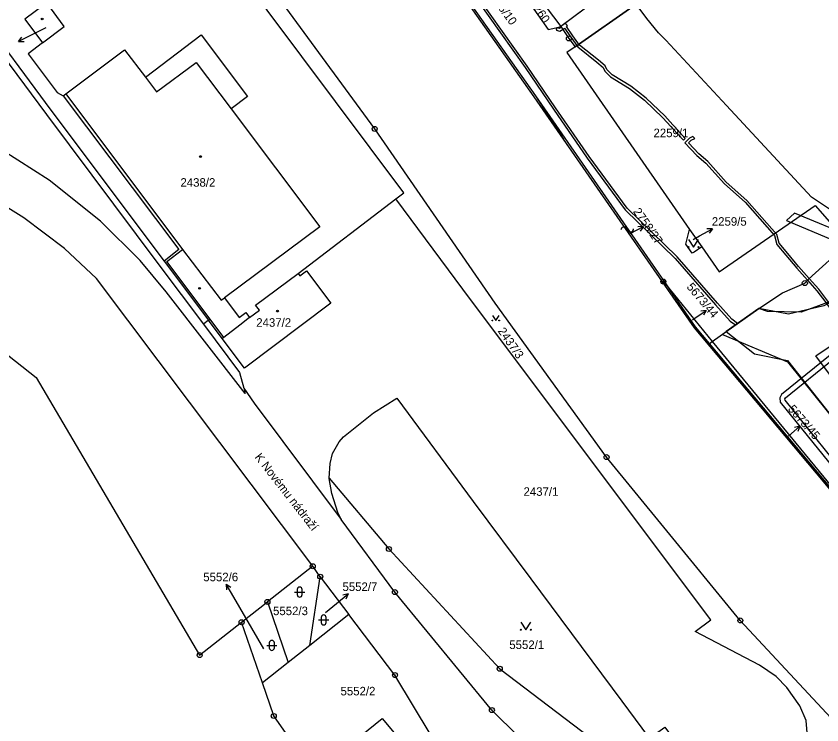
# Model space of a CAD drawing. Extents: x -644096 to -634268, y -1141430 to -1133463.
# Drawn here: x -638781.4 to -638620.8, y -1139175.1 to -1139033.9 of the extents above; entities that cross this region are included whole.
import ezdxf

# ---------------------------------------------------------------- set-up
doc = ezdxf.new("R2010")
doc.units = 0
for name, color, linetype in [('_CIVIL_CONSTRUCTION', 7, 'Continuous'), ('B_Hranice _3D', 7, 'Continuous'), ('M_Svah_Nasyp', 7, 'Continuous'), ('M_Svah_Zarez', 7, 'Continuous'), ('svrsek_osa_sjezdy', 7, 'Continuous'), ('svrsek_osa_terminal_VRT', 7, 'Continuous'), ('svrsek_osa_VRT', 7, 'Continuous'), ('svrsek_popisy_VRT', 7, 'Continuous'), ('terminal_VRT', 7, 'Continuous')]:
    doc.layers.add(name, color=color, linetype=linetype)

msp = doc.modelspace()

# ---------------------------------------------------------------- linework, layer by layer
at = {"layer": '_CIVIL_CONSTRUCTION'}
for centre, radius in [((-638671.21, -1139038.37), 0.5), ((-638671.21, -1139038.37), 0.0303), ((-638709.93, -1139056.39), 0.5), ((-638709.93, -1139056.39), 0.0303), ((-638652.39, -1139086.81), 0.5), ((-638652.39, -1139086.81), 0.0303), ((-638624.18, -1139087.11), 0.5), ((-638624.18, -1139087.11), 0.0303), ((-638663.7, -1139121.77), 0.5), ((-638663.7, -1139121.77), 0.0303), ((-638707.1, -1139140.07), 0.5), ((-638707.1, -1139140.07), 0.0303), ((-638722.28, -1139143.51), 0.5), ((-638722.28, -1139143.51), 0.0303), ((-638720.78, -1139145.59), 0.5), ((-638720.78, -1139145.59), 0.0303), ((-638705.89, -1139148.67), 0.5), ((-638731.32, -1139150.62), 0.5), ((-638705.89, -1139148.67), 0.0303), ((-638731.32, -1139150.62), 0.0303), ((-638736.46, -1139154.67), 0.5), ((-638736.46, -1139154.67), 0.0303), ((-638637.04, -1139154.31), 0.5), ((-638637.04, -1139154.31), 0.0303), ((-638744.82, -1139161.21), 0.5), ((-638744.82, -1139161.21), 0.0303), ((-638685, -1139163.92), 0.5), ((-638685, -1139163.92), 0.0303), ((-638705.88, -1139165.18), 0.5), ((-638705.88, -1139165.18), 0.0303), ((-638686.57, -1139172.17), 0.5), ((-638686.57, -1139172.17), 0.0303), ((-638730.05, -1139173.34), 0.5), ((-638730.05, -1139173.34), 0.0303)]:
    msp.add_circle(centre, radius, dxfattribs=at)
at = {"layer": 'B_Hranice _3D'}
for points in [[(-638663.78, -1139029.2), (-638672.81, -1139035.98), (-638671.21, -1139038.37), (-638669.99, -1139040.01), (-638657.81, -1139031.5), (-638661.17, -1139026.98)], [(-638672.11, -1139036.31), (-638670.82, -1139038.11), (-638669.43, -1139040.05), (-638665.62, -1139043.08), (-638664.38, -1139044.13), (-638664.04, -1139044.87), (-638662.89, -1139045.99), (-638659.15, -1139048.32), (-638656.15, -1139050.66), (-638652.46, -1139054.16), (-638650.86, -1139055.9), (-638650.47, -1139056.34), (-638648.39, -1139058.64), (-638648.02, -1139058.31), (-638650.09, -1139056), (-638650.5, -1139055.56), (-638652.1, -1139053.8), (-638655.83, -1139050.28), (-638658.87, -1139047.9), (-638662.57, -1139045.59), (-638663.62, -1139044.57), (-638663.98, -1139043.81), (-638665.3, -1139042.7), (-638669.07, -1139039.71), (-638670.41, -1139037.84), (-638671.71, -1139036.01), (-638671.51, -1139035.86), (-638671.92, -1139035.31), (-638672.81, -1139035.98), (-638672.72, -1139036.12), (-638673.1, -1139036.37), (-638673.62, -1139036.25), (-638673.73, -1139036.74), (-638673.02, -1139036.89), (-638672.71, -1139036.72), (-638672.43, -1139036.55)], [(-638607.42, -1139084.59), (-638620.38, -1139091.63), (-638627.41, -1139093.32), (-638633.38, -1139092.14), (-638640.6, -1139097.36), (-638627.66, -1139102.76), (-638601.16, -1139135.69), (-638598.19, -1139133.42), (-638622, -1139101.59), (-638606.48, -1139091.26), (-638597.47, -1139102.94), (-638595.66, -1139101.51), (-638583.9, -1139092.56), (-638571, -1139084.37), (-638556.86, -1139071.52), (-638542.33, -1139059.89), (-638534.04, -1139056.39), (-638537.85, -1139051.18), (-638558.59, -1139069.27)], [(-638646.5, -1139057.92), (-638647.15, -1139058.23), (-638648.07, -1139059.17), (-638645.68, -1139061.69), (-638643.89, -1139063.23), (-638640.21, -1139067.33), (-638636.1, -1139070.99), (-638630.2, -1139077.63), (-638629.77, -1139079.41), (-638627.98, -1139081.55), (-638625.79, -1139084.14), (-638623.67, -1139086.52), (-638623.47, -1139086.3), (-638623.32, -1139086.17), (-638625.41, -1139083.82), (-638627.6, -1139081.23), (-638629.31, -1139079.17), (-638629.74, -1139077.39), (-638635.74, -1139070.63), (-638639.85, -1139066.97), (-638643.53, -1139062.87), (-638645.34, -1139061.33), (-638647.37, -1139059.17), (-638646.85, -1139058.65), (-638646.13, -1139058.31)], [(-638626.24, -1139073.14), (-638627.84, -1139074.64), (-638616.03, -1139079.62), (-638614.34, -1139078.1)], [(-638623.32, -1139086.17), (-638623.47, -1139086.3), (-638623.67, -1139086.52), (-638621.77, -1139088.65), (-638619.98, -1139090.97), (-638614.08, -1139099.23), (-638613.64, -1139099.75), (-638613.25, -1139099.44), (-638613.68, -1139098.93), (-638619.58, -1139090.67), (-638621.39, -1139088.33)]]:
    msp.add_lwpolyline(points, close=True, dxfattribs=at)
for points in [[(-638689.75, -1139030.29), (-638679.92, -1139044.17), (-638674.3, -1139052.47), (-638667.59, -1139062.2), (-638659.98, -1139072.49), (-638650.02, -1139082.19), (-638641.98, -1139091.43), (-638639.06, -1139094.69), (-638638, -1139095.43), (-638637.58, -1139095.13), (-638638.72, -1139094.31), (-638641.6, -1139091.09), (-638649.66, -1139081.85), (-638659.6, -1139072.17), (-638667.19, -1139061.9), (-638673.88, -1139052.19), (-638679.5, -1139043.89), (-638689.35, -1139030.01)], [(-638618.75, -1139090.63), (-638624.93, -1139092.92), (-638631.59, -1139092.74), (-638633.38, -1139092.14), (-638639.87, -1139096.76), (-638634.22, -1139101.16), (-638627.66, -1139102.52), (-638605.16, -1139130.94)], [(-638619.13, -1139101.49), (-638628.83, -1139109.29), (-638629.16, -1139109.98)], [(-638618.69, -1139122.1), (-638628.13, -1139110.45), (-638628.14, -1139110.18), (-638628.03, -1139109.93), (-638618.51, -1139102.27)], [(-638629.16, -1139109.98), (-638629.11, -1139110.83), (-638619.47, -1139122.74), (-638611.13, -1139132.96), (-638611.5, -1139136.62), (-638610.62, -1139137.7), (-638610.11, -1139132.72), (-638610.43, -1139132.2), (-638618.69, -1139122.1)]]:
    msp.add_lwpolyline(points, dxfattribs=at)
at = {"layer": 'M_Svah_Nasyp'}
for p, q in [((-638663.78, -1139029.2), (-638672.81, -1139035.98)), ((-638753.4, -1139049.03), (-638745.5, -1139043.16)), ((-638745.5, -1139043.16), (-638738.56, -1139052.38)), ((-638755.63, -1139046.08), (-638753.4, -1139049.03)), ((-638771.52, -1139049.41), (-638748.22, -1139080.41)), ((-638751.37, -1139082.83), (-638748.22, -1139080.41)), ((-638748.22, -1139080.41), (-638740.52, -1139090.53)), ((-638742.75, -1139094.27), (-638751.37, -1139082.83)), ((-638740.52, -1139090.53), (-638739.86, -1139090.04)), ((-638743.06, -1139094.51), (-638742.75, -1139094.27)), ((-638740.01, -1139097.91), (-638742.75, -1139094.27))]:
    msp.add_line(p, q, dxfattribs=at)
at = {"layer": 'M_Svah_Zarez'}
msp.add_line((-638659.73, -1139076.22), (-638659.43, -1139076.62), dxfattribs=at)
for centre in [(-638776.22, -1139034.48), (-638744.66, -1139061.89), (-638744.83, -1139088.15), (-638729.3, -1139092.67)]:
    msp.add_circle(centre, 0.175, dxfattribs=at)
for centre, start, end in [((-638660.24, -1139076.51), 29.2914, 181.2189), ((-638658.92, -1139076.33), 209.2914, 1.2189)]:
    msp.add_arc(centre, 0.588, start, end, dxfattribs=at)
at = {"layer": 'svrsek_osa_sjezdy'}
for p, q in [((-638725.38, -1139148.17), (-638725.38, -1139149.17)), ((-638724.38, -1139149.17), (-638724.38, -1139148.17)), ((-638725.88, -1139148.67), (-638723.88, -1139148.67)), ((-638721.1, -1139154.21), (-638719.1, -1139154.21)), ((-638720.6, -1139153.71), (-638720.6, -1139154.71)), ((-638719.6, -1139154.71), (-638719.6, -1139153.71)), ((-638731.43, -1139159.27), (-638729.43, -1139159.27)), ((-638730.93, -1139158.77), (-638730.93, -1139159.77)), ((-638729.93, -1139159.77), (-638729.93, -1139158.77))]:
    msp.add_line(p, q, dxfattribs=at)
for points in [[(-638647.35, -1139078.44), (-638646.35, -1139079.94), (-638645.35, -1139078.44)], [(-638686.46, -1139093.53), (-638685.79, -1139094.54), (-638685.12, -1139093.53)], [(-638680.82, -1139154.66), (-638679.82, -1139156.16), (-638678.82, -1139154.66)]]:
    msp.add_lwpolyline(points, dxfattribs=at)
for centre, radius in [((-638647.35, -1139079.94), 0.1), ((-638645.35, -1139079.94), 0.1), ((-638686.46, -1139094.54), 0.067), ((-638685.12, -1139094.54), 0.067), ((-638680.82, -1139156.16), 0.1), ((-638678.82, -1139156.16), 0.1)]:
    msp.add_circle(centre, radius, dxfattribs=at)
for centre, start, end in [((-638724.88, -1139148.17), 0, 180), ((-638724.88, -1139149.17), 180, 359.9879), ((-638720.1, -1139153.71), 0, 180), ((-638720.1, -1139154.71), 180, 359.9879), ((-638730.43, -1139158.77), 0, 180), ((-638730.43, -1139159.77), 180, 359.9879)]:
    msp.add_arc(centre, 0.5, start, end, dxfattribs=at)
at = {"layer": 'svrsek_osa_terminal_VRT'}
msp.add_arc((-642050.26, -1145189.6), 8802.25, 41.413152, 75.317049, dxfattribs=at)
at = {"layer": 'svrsek_popisy_VRT'}
for p, q in [((-638778.25, -1139037.62), (-638780.92, -1139038.98)), ((-638775.48, -1139036.22), (-638778.25, -1139037.62)), ((-638780.92, -1139038.98), (-638780.26, -1139038.08)), ((-638780.92, -1139038.98), (-638779.8, -1139038.97)), ((-638659.01, -1139077.24), (-638656.36, -1139075.83)), ((-638656.36, -1139075.83), (-638657.48, -1139075.86)), ((-638656.36, -1139075.83), (-638657.01, -1139076.74)), ((-638645.21, -1139077.71), (-638642.58, -1139076.26)), ((-638642.58, -1139076.26), (-638643.7, -1139076.3)), ((-638642.58, -1139076.26), (-638643.22, -1139077.18)), ((-638646.47, -1139078.41), (-638645.21, -1139077.71)), ((-638646.32, -1139094.21), (-638643.83, -1139092.53)), ((-638643.83, -1139092.53), (-638644.94, -1139092.68)), ((-638643.83, -1139092.53), (-638644.38, -1139093.51)), ((-638646.59, -1139094.39), (-638646.32, -1139094.21)), ((-638627.41, -1139117.57), (-638625.15, -1139115.6)), ((-638625.15, -1139115.6), (-638626.23, -1139115.88)), ((-638625.15, -1139115.6), (-638625.57, -1139116.64)), ((-638738.03, -1139149.67), (-638739.53, -1139147.07)), ((-638739.53, -1139147.07), (-638738.6, -1139147.69)), ((-638739.53, -1139147.07), (-638739.46, -1139148.19)), ((-638732.03, -1139159.93), (-638738.03, -1139149.67)), ((-638717.52, -1139150.91), (-638715.19, -1139149.02)), ((-638715.19, -1139149.02), (-638716.28, -1139149.26)), ((-638715.19, -1139149.02), (-638715.65, -1139150.04)), ((-638719.75, -1139152.71), (-638717.52, -1139150.91))]:
    msp.add_line(p, q, dxfattribs=at)
at = {"layer": 'terminal_VRT'}
for p, q in [((-638680.7, -1139025.63), (-638672.81, -1139035.98)), ((-638657.81, -1139031.5), (-638669.99, -1139040.01)), ((-638677.9, -1139049.78), (-638672.29, -1139058.4)), ((-638652.56, -1139086.83), (-638672.29, -1139058.4)), ((-638725.2, -1139085.18), (-638705.74, -1139070.33)), ((-638647.17, -1139076.42), (-638644.73, -1139079.9)), ((-638751.92, -1139082.76), (-638743.06, -1139094.51)), ((-638651.31, -1139088.13), (-638642.63, -1139098.73)), ((-638743.06, -1139094.51), (-638744.08, -1139095.28)), ((-638740.32, -1139098.15), (-638743.06, -1139094.51)), ((-638643.2, -1139099.13), (-638642.63, -1139098.73)), ((-638642.63, -1139098.73), (-638609.95, -1139138.51)), ((-638722.28, -1139143.51), (-638731.32, -1139150.62)), ((-638720.78, -1139145.59), (-638722.28, -1139143.51)), ((-638722.88, -1139159.28), (-638720.78, -1139145.59)), ((-638720.78, -1139145.59), (-638715.06, -1139153.11)), ((-638736.46, -1139154.67), (-638731.32, -1139150.62)), ((-638731.32, -1139150.62), (-638727.19, -1139162.68)), ((-638715.06, -1139153.11), (-638722.88, -1139159.28)), ((-638732.32, -1139166.72), (-638736.46, -1139154.67)), ((-638722.88, -1139159.28), (-638727.19, -1139162.68)), ((-638727.19, -1139162.68), (-638732.32, -1139166.72))]:
    msp.add_line(p, q, dxfattribs=at)
for points in [[(-638672.29, -1139058.4), (-638678.14, -1139049.97), (-638696.55, -1139023.8), (-638710.62, -1139004.28), (-638724.92, -1138984.95), (-638741.34, -1138963.82), (-638741.06, -1138963.61)], [(-638740.76, -1138964), (-638722.87, -1138987.2), (-638710.35, -1139004.08), (-638696.34, -1139023.64), (-638677.9, -1139049.78)], [(-638786.56, -1138985.4), (-638787.7, -1138986.82), (-638788.25, -1138987.03), (-638789.39, -1138988.02), (-638793.13, -1138992.77), (-638794.46, -1138995.11), (-638796.64, -1138999.98), (-638798.2, -1139005.63), (-638798.47, -1139011.05), (-638797.25, -1139016.83), (-638795.25, -1139022.4), (-638792.92, -1139027.28), (-638789.4, -1139032.6), (-638774.52, -1139052.65), (-638751.92, -1139082.76)], [(-638705.74, -1139070.33), (-638704.15, -1139069.11), (-638765.31, -1138987.3)], [(-638586.63, -1139221.05), (-638587.56, -1139206.02), (-638595.44, -1139199.04), (-638637.04, -1139154.31), (-638652.32, -1139135.71), (-638663.7, -1139121.77), (-638685.94, -1139091.12), (-638709.93, -1139056.39), (-638744.66, -1139008.98), (-638765.31, -1138987.3)], [(-638820.82, -1139041.71), (-638820.33, -1139039.56), (-638807.19, -1139024.33), (-638804.75, -1139022.55), (-638800.79, -1139021.88), (-638796.59, -1139023.38), (-638793.9, -1139027.95), (-638790.27, -1139033.45), (-638775.37, -1139053.51), (-638752.96, -1139083.46), (-638744.08, -1139095.28)], [(-638680.7, -1139025.63), (-638681.29, -1139025.49), (-638682.79, -1139025.82), (-638682.82, -1139025.97), (-638675.36, -1139036.55), (-638673.24, -1139036.09), (-638672.81, -1139035.98)], [(-638775.31, -1139031.25), (-638779.67, -1139034.5), (-638776.13, -1139039.24)], [(-638776.13, -1139039.24), (-638771.8, -1139035.96), (-638775.31, -1139031.25)], [(-638616.45, -1139074.53), (-638618.68, -1139072.79), (-638622.86, -1139069.97), (-638639.82, -1139051.71), (-638651.86, -1139038.72), (-638653.33, -1139037.24), (-638655.69, -1139034.36), (-638657.81, -1139031.5)], [(-638672.81, -1139035.98), (-638671.21, -1139038.37), (-638669.99, -1139040.01)], [(-638772, -1139049.77), (-638771.52, -1139049.41), (-638759.78, -1139040.65), (-638755.63, -1139046.08), (-638744.5, -1139037.63), (-638735.27, -1139049.91), (-638738.56, -1139052.38), (-638720.85, -1139075.9), (-638739.86, -1139090.04), (-638736.92, -1139093.98), (-638735.62, -1139092.98), (-638734.88, -1139093.97)], [(-638776.13, -1139039.24), (-638778.99, -1139041.41), (-638773.23, -1139049.12), (-638772, -1139049.77)], [(-638669.99, -1139040.01), (-638671.62, -1139041.15), (-638647.17, -1139076.42)], [(-638736.02, -1139108.05), (-638735.75, -1139109.07), (-638751.47, -1139088.81), (-638756.69, -1139082.58), (-638764.57, -1139074.76), (-638774.8, -1139066.57), (-638784.2, -1139060.61), (-638784.97, -1139060.18), (-638790.58, -1139057.52), (-638797.53, -1139054.51), (-638803.59, -1139051.89), (-638807.26, -1139050.22), (-638814.44, -1139046.49), (-638819.43, -1139043.17), (-638820.82, -1139041.71)], [(-638772, -1139049.77), (-638748.97, -1139080.42), (-638751.92, -1139082.76)], [(-638677.9, -1139049.78), (-638652.24, -1139086.79), (-638651.31, -1139088.13)], [(-638722.28, -1139143.51), (-638765.41, -1139086.18), (-638771.77, -1139080.24), (-638779.85, -1139074.1), (-638789.33, -1139068.24), (-638796.83, -1139065.19), (-638807.42, -1139061.81), (-638817.09, -1139058.79), (-638827.54, -1139055.01), (-638830.51, -1139054.37)], [(-638853.12, -1139061.64), (-638827.55, -1139063.09), (-638807.77, -1139078.71), (-638810.31, -1139097.61), (-638793.34, -1139097.53), (-638784.38, -1139100.4), (-638777.39, -1139105.91), (-638744.82, -1139161.21), (-638736.46, -1139154.67)], [(-638630.54, -1139189.31), (-638628.61, -1139189.62), (-638628.36, -1139187.66), (-638627.5, -1139185.79), (-638625.16, -1139182.51), (-638624.03, -1139179.68), (-638623.7, -1139176.68), (-638623.92, -1139174.27), (-638625.18, -1139171.31), (-638627.79, -1139167.65), (-638629.88, -1139165.47), (-638633.24, -1139163.2), (-638646.04, -1139156.52), (-638642.9, -1139154.2), (-638690.84, -1139090.36), (-638705.74, -1139070.33)], [(-638644.73, -1139079.9), (-638641.28, -1139084.85), (-638622.15, -1139071.62), (-638618.83, -1139075.41), (-638615.79, -1139079.41)], [(-638644.73, -1139079.9), (-638646.27, -1139080.96), (-638646.62, -1139081.17), (-638647.93, -1139079.33), (-638647.17, -1139076.42)], [(-638642.63, -1139098.73), (-638633.38, -1139092.14), (-638628.6, -1139089.06), (-638624.18, -1139087.11), (-638623.47, -1139086.3), (-638615.79, -1139079.41)], [(-638725.2, -1139085.18), (-638724.86, -1139085.67), (-638723.51, -1139084.64), (-638718.65, -1139091.1), (-638735.87, -1139104.05), (-638740.32, -1139098.15)], [(-638734.88, -1139093.97), (-638732.92, -1139092.48), (-638733.67, -1139091.48), (-638725.2, -1139085.18)], [(-638652.56, -1139086.83), (-638652.39, -1139086.81), (-638651.31, -1139088.13)], [(-638427.44, -1139312.42), (-638428.31, -1139308.26), (-638435.49, -1139301.72), (-638456, -1139289.35), (-638474.73, -1139276.9), (-638492.61, -1139260.92), (-638511.07, -1139244.58), (-638538.97, -1139216.02), (-638555.65, -1139198.8), (-638572.33, -1139181.45), (-638595.11, -1139157.69), (-638600.22, -1139151.41), (-638610.34, -1139138.76), (-638620.48, -1139126.62), (-638646.2, -1139096), (-638652.56, -1139086.83)], [(-638643.2, -1139099.13), (-638645.97, -1139095.83), (-638651.31, -1139088.13)], [(-638744.08, -1139095.28), (-638736.87, -1139104.88), (-638736.02, -1139108.05)], [(-638734.88, -1139093.97), (-638736.83, -1139095.47), (-638740.01, -1139097.91), (-638740.32, -1139098.15)], [(-638610.1, -1139138.57), (-638620.26, -1139126.44), (-638643.2, -1139099.13)], [(-638736.02, -1139108.05), (-638733.92, -1139111.04), (-638716.62, -1139134.2)], [(-638718.98, -1139125.94), (-638718.81, -1139123.02), (-638718.32, -1139121.08), (-638716.98, -1139118.71), (-638716.17, -1139117.71), (-638710.14, -1139112.94), (-638705.53, -1139110.02), (-638690.27, -1139130.58), (-638678.82, -1139145.99), (-638660.65, -1139170.41), (-638655.33, -1139177.55), (-638655.12, -1139177.78), (-638652.07, -1139175.54), (-638646.81, -1139182.7), (-638643.98, -1139185.58), (-638641.4, -1139187.16), (-638639.5, -1139187.88), (-638638.81, -1139187.99)], [(-638716.62, -1139134.2), (-638717.25, -1139132.82), (-638718.5, -1139129), (-638718.99, -1139126.03), (-638718.98, -1139125.94)], [(-638718.98, -1139125.94), (-638707.1, -1139140.07), (-638685, -1139163.92), (-638660.62, -1139182.48), (-638657.85, -1139184.3), (-638645.09, -1139192.79), (-638633.27, -1139206.24)], [(-638644.12, -1139215.4), (-638644.2, -1139215.04), (-638665.38, -1139193.08), (-638686.57, -1139172.17), (-638705.89, -1139148.67), (-638716.62, -1139134.2)], [(-638690.58, -1139190.14), (-638698.65, -1139177.21), (-638705.88, -1139165.18), (-638715.06, -1139153.11)], [(-638707.97, -1139204.86), (-638730.05, -1139173.34), (-638732.32, -1139166.72)], [(-638702.63, -1139180.75), (-638712.05, -1139188.39), (-638717.88, -1139181.46), (-638708.45, -1139173.82), (-638702.63, -1139180.75)]]:
    msp.add_lwpolyline(points, dxfattribs=at)

# ---------------------------------------------------------------- texts
at = {"layer": 'svrsek_osa_VRT'}
for s, rotation, p in [('2758/10', 306, (-638687.64, -1139029.23)), ('2260', 305, (-638679.15, -1139031.34)), ('2758/27', 305, (-638658.49, -1139072.85)), ('5673/44', 310, (-638647.85, -1139087.92)), ('2437/3', 305, (-638685.46, -1139096.66)), ('5673/45', 311, (-638627.65, -1139112.26))]:
    msp.add_text(s, height=1.7, rotation=rotation, dxfattribs=at).set_placement(p)
for s, p in [('2259/1', (-638654.35, -1139058.03)), ('2438/2', (-638748.65, -1139067.9)), ('2259/5', (-638642.72, -1139075.67)), ('2437/2', (-638733.54, -1139095.8)), ('2437/1', (-638680.26, -1139129.48)), ('5552/6', (-638744.1, -1139146.5)), ('5552/7', (-638716.35, -1139148.44)), ('5552/3', (-638730.19, -1139153.25)), ('5552/1', (-638683.09, -1139160)), ('5552/2', (-638716.74, -1139169.24))]:
    msp.add_text(s, height=1.7, dxfattribs=at).set_placement(p)
at = {"layer": 'svrsek_popisy_VRT'}
msp.add_text('K Novému nádraží', height=1.7, rotation=308, dxfattribs=at).set_placement((-638733.95, -1139121.81))

doc.saveas('drawing.dxf')
